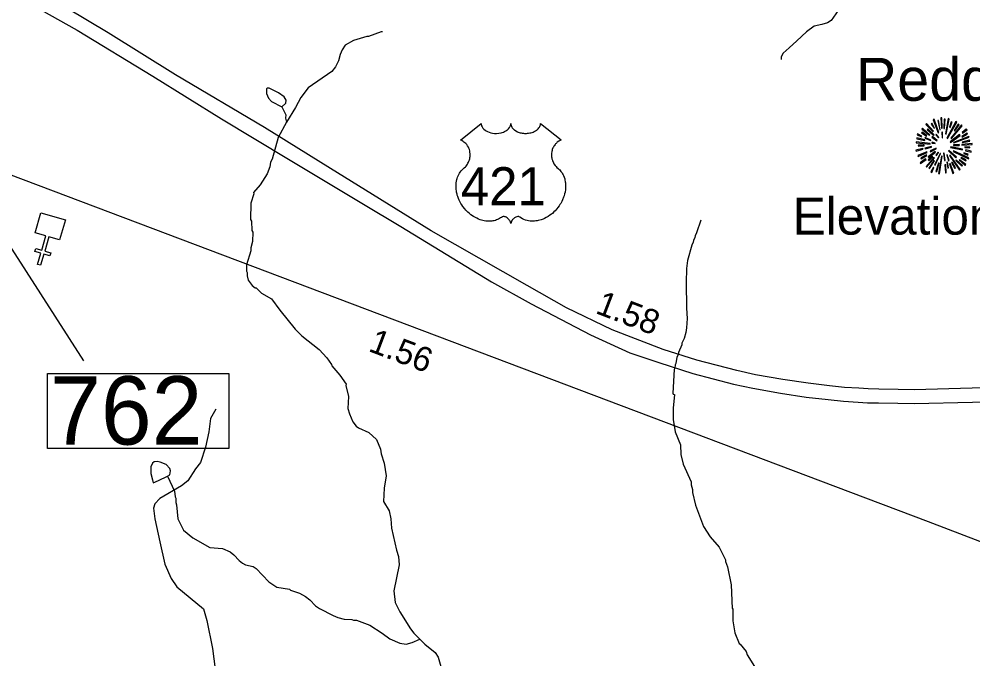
# Model space of a CAD drawing. Extents: x 1248089 to 1457196, y 820910 to 988753.
# Drawn here: x 1431527 to 1436416, y 876236 to 879515 of the extents above; entities that cross this region are included whole.
import ezdxf

# ---------------------------------------------------------------- set-up
doc = ezdxf.new("R2010")
doc.units = 0
for name, color, linetype in [('Exist Cultural Church CELL', 7, 'Continuous'), ('Exist Geographical Mountain Summit CELL', 7, 'Continuous'), ('Exist Geographical Mountain Summit Elevation Number Label', 7, 'Continuous'), ('Exist Geographical Mountain Summit Label', 7, 'Continuous'), ('Exist Hydrographic Misc Water Feature', 7, 'Continuous'), ('Exist Road Non-System Type 51', 7, 'Continuous'), ('Exist Road Primary US Divided Attributed', 7, 'Continuous'), ('Exist Road Primary US Mileage Hundredths English Label', 7, 'Continuous'), ('Exist Road Primary US Shield Number Label', 7, 'Continuous'), ('Exist Road Secondary Type 41 Attributed', 7, 'Continuous'), ('Exist Road Secondary Type 51 Attributed', 7, 'Continuous'), ('Prop GRAU CAT1 Cell', 7, 'Continuous'), ('Prop Guardrail', 7, 'Continuous'), ('Prop Horizontal Alignment Direction Label', 7, 'Continuous')]:
    doc.layers.add(name, color=color, linetype=linetype)

msp = doc.modelspace()

# ---------------------------------------------------------------- linework, layer by layer
at = {"layer": 'Exist Cultural Church CELL'}
msp.add_lwpolyline([(1431734.3, 878383.6), (1431679.6, 878399.3), (1431658.4, 878326.1), (1431689.2, 878317.2), (1431684.7, 878301.9), (1431654, 878310.8), (1431637.3, 878253), (1431621.9, 878257.5), (1431638.6, 878315.2), (1431607.9, 878324.1), (1431612.3, 878339.5), (1431643, 878330.6), (1431664.2, 878403.7), (1431608.8, 878419.9), (1431638.4, 878522.1), (1431763.9, 878485.8)], close=True, dxfattribs=at)
at = {"layer": 'Exist Geographical Mountain Summit CELL'}
for points in [[(1436251.2, 879008), (1436255.2, 878956), (1436258.4, 878956.4), (1436257, 879009.1)], [(1436174.1, 878975.3), (1436210.1, 878937.9), (1436213.4, 878940.4), (1436178.2, 878980.1)], [(1436201.7, 878976.8), (1436217.3, 878955), (1436219.2, 878956.4), (1436205.8, 878980.8)], [(1436212.6, 878998.6), (1436238.8, 878931.7), (1436241.7, 878932.8), (1436217.8, 879001.1)], [(1436246.5, 878946.6), (1436249, 878947.4), (1436239.9, 878995.3), (1436235.6, 878994.2)], [(1436267.2, 878953.9), (1436271.1, 878953.9), (1436274.8, 879001.1), (1436269.3, 879001.1)], [(1436279.2, 878925.5), (1436294.1, 879002.6), (1436288.6, 879004.4), (1436275.9, 878926.3)], [(1436282.4, 878903.7), (1436285.4, 878901.9), (1436334, 878986.6), (1436328.6, 878990.2)], [(1436296.9, 878960.8), (1436300.3, 878959.6), (1436309.7, 878986.6), (1436305, 878988.4)], [(1436303.5, 878905.2), (1436305.7, 878903), (1436361.3, 878967.3), (1436357.3, 878972.1)], [(1436340.9, 878976.8), (1436319.9, 878943.3), (1436322.8, 878942.2), (1436345.3, 878973.5)], [(1436130.9, 878920.8), (1436153.4, 878912.1), (1436154.5, 878915), (1436132.4, 878925.9)], [(1436152.7, 878931.7), (1436178.5, 878915.4), (1436180.7, 878918), (1436155.6, 878935.7)], [(1436153.8, 878950.6), (1436193.4, 878920.1), (1436195.6, 878922.3), (1436157.4, 878955)], [(1436182.1, 878947.7), (1436214.8, 878918.6), (1436217, 878920.8), (1436185, 878952.8)], [(1436205.8, 878909.2), (1436230.8, 878890.2), (1436233, 878893.2), (1436208.3, 878912.4)], [(1436225.4, 878922.3), (1436239.2, 878905.9), (1436241.3, 878908.1), (1436228.6, 878925.2)], [(1436256.6, 878934.7), (1436258, 878905.5), (1436260.6, 878905.9), (1436260.6, 878935)], [(1436300.3, 878885.2), (1436302.1, 878882.7), (1436350.7, 878918.6), (1436347.5, 878923)], [(1436317.3, 878882.3), (1436318.4, 878880.1), (1436396.5, 878908.8), (1436394.7, 878913.5)], [(1436361.3, 878910.3), (1436388.9, 878925.2), (1436386, 878930.2), (1436359.9, 878912.8)], [(1436361.3, 878933.2), (1436363.1, 878930.6), (1436386, 878946.9), (1436382.4, 878950.6)], [(1436125.4, 878880.5), (1436197.4, 878873.5), (1436197.7, 878876.5), (1436125.4, 878885.5)], [(1436128, 878901.5), (1436169.4, 878892.1), (1436170.5, 878895.4), (1436129.1, 878906.3)], [(1436137.5, 878863), (1436167.2, 878864.5), (1436167.2, 878868.1), (1436136.4, 878868.1)], [(1436169.4, 878903.7), (1436199.9, 878891.8), (1436201, 878893.9), (1436171.6, 878907.8)], [(1436169.8, 878854), (1436170.9, 878849.2), (1436204, 878857.6), (1436203.3, 878861.2)], [(1436206.1, 878879.4), (1436223.2, 878877.2), (1436223.6, 878879.4), (1436206.9, 878883.7)], [(1436316.3, 878869.6), (1436316.3, 878866.7), (1436346.4, 878866.7), (1436347.1, 878871.7)], [(1436359.5, 878868.5), (1436411.8, 878871.7), (1436412.1, 878876.5), (1436359.9, 878871.7)], [(1436363.1, 878882.3), (1436399.9, 878888.8), (1436398.4, 878894.3), (1436361.7, 878884.5)], [(1436124, 878842.7), (1436125.4, 878837.6), (1436161.4, 878848.1), (1436159.2, 878851.4)], [(1436133.8, 878815), (1436136.4, 878810.4), (1436181.8, 878830.3), (1436180.3, 878835.1)], [(1436151.3, 878799.1), (1436180.3, 878815.8), (1436178.2, 878819.4), (1436149.1, 878804.1)], [(1436187.6, 878808.5), (1436190.5, 878804.9), (1436225, 878833.2), (1436223.2, 878835.8)], [(1436197.4, 878839.8), (1436199.6, 878835.1), (1436228.3, 878850.3), (1436227.2, 878853.6)], [(1436219.2, 878768.6), (1436223.6, 878766.8), (1436250.1, 878825.2), (1436247.6, 878826)], [(1436226.1, 878818), (1436229.4, 878815), (1436239.5, 878831.4), (1436237.7, 878832.8)], [(1436240.6, 878723.2), (1436245.3, 878722), (1436258, 878811.4), (1436254.8, 878812.2)], [(1436266.1, 878827.1), (1436270.1, 878790), (1436274.5, 878790.3), (1436269.3, 878827.8)], [(1436282.1, 878818.4), (1436290.8, 878788.5), (1436294.8, 878790.3), (1436284.2, 878819.4)], [(1436290.5, 878838.7), (1436329, 878803.4), (1436331.5, 878807.8), (1436292.3, 878840.9)], [(1436296.6, 878816.1), (1436347.1, 878741.3), (1436350.7, 878744.2), (1436299.1, 878817.2)], [(1436301.7, 878855.8), (1436362.4, 878843.8), (1436363.5, 878848.1), (1436302.8, 878859.4)], [(1436315.5, 878836.2), (1436393.6, 878798), (1436395.4, 878803.4), (1436317, 878839.1)], [(1436368.9, 878826), (1436390, 878818), (1436391.8, 878822.4), (1436370.4, 878829.2)], [(1436374.4, 878856.5), (1436400.9, 878854.3), (1436400.9, 878858.6), (1436374.8, 878859.7)], [(1436378.4, 878839.4), (1436406.7, 878832.1), (1436407.4, 878837.6), (1436379.4, 878843.8)], [(1436145.1, 878778.3), (1436147.9, 878774.3), (1436176.3, 878795.4), (1436173.7, 878798.7)], [(1436176, 878758.7), (1436178.9, 878756.2), (1436219.6, 878803.8), (1436216.7, 878805.9)], [(1436191.3, 878790), (1436210.5, 878808.1), (1436207.2, 878810.4), (1436186.8, 878793.2)], [(1436215.9, 878790), (1436190.9, 878750.7), (1436194.1, 878748.2), (1436220, 878787.8)], [(1436230.8, 878733.3), (1436242.8, 878776.1), (1436239.2, 878776.5), (1436226.4, 878734.3)], [(1436272.3, 878768.6), (1436275.9, 878726.1), (1436279.9, 878727.1), (1436276.6, 878768.6)], [(1436291.9, 878751.8), (1436286.4, 878781.7), (1436283.2, 878781.7), (1436287.6, 878750.7)], [(1436296.6, 878773.3), (1436314.1, 878723.5), (1436318.4, 878725.3), (1436299.5, 878774)], [(1436307.1, 878779.1), (1436323.1, 878749.6), (1436327.2, 878751.8), (1436310.8, 878780.5)], [(1436329, 878790.3), (1436359.1, 878761.2), (1436362.4, 878763.8), (1436331.2, 878792.8)], [(1436345.7, 878791), (1436376.2, 878765.2), (1436379.4, 878768.9), (1436347.5, 878793.6)], [(1436354.8, 878802), (1436379.8, 878788.9), (1436382.4, 878792.6), (1436357, 878805.9)], [(1436201, 878731.5), (1436205.8, 878728.6), (1436216.7, 878753.3), (1436213.4, 878755.5)]]:
    msp.add_lwpolyline(points, close=True, dxfattribs=at)
at = {"layer": 'Exist Hydrographic Misc Water Feature'}
for points in [[(1433390.5, 879448.4), (1433382.5, 879448.5), (1433318, 879425.9), (1433310, 879426.1), (1433241.6, 879405.6), (1433199.1, 879380.6), (1433182.6, 879356.9), (1433172, 879333.1), (1433163.4, 879301.3), (1433148.6, 879269.6), (1433130.2, 879246.1), (1433008.4, 879162.4), (1432970.4, 879113.2), (1432944.2, 879062.1), (1432898.3, 878986.2)], [(1432873.7, 879064.9), (1432894.6, 879083.3), (1432895, 879099.2), (1432885.3, 879115.4), (1432855.8, 879136.2), (1432808.4, 879161.2), (1432800.4, 879161.4), (1432794.2, 879157.5), (1432795.7, 879133.5), (1432805.2, 879109.2), (1432820.9, 879092.9), (1432873.7, 879064.9)], [(1432873.7, 879064.9), (1432893.3, 879023.3), (1432892.9, 879007.3), (1432898.3, 878986.2)], [(1432898.3, 878986.2), (1432854.8, 878908), (1432824.3, 878796.7), (1432816, 878780.9), (1432811.5, 878757), (1432798.7, 878721.2), (1432762.9, 878666), (1432728.7, 878626.8), (1432729.6, 878619.8), (1432715.5, 878571), (1432713.6, 878487.1), (1432717.5, 878479), (1432720.5, 878430.9), (1432724.3, 878422.8), (1432723.3, 878374.8), (1432714.5, 878343), (1432714.1, 878327), (1432692.6, 878255.5), (1432691.9, 878223.5), (1432695.8, 878215.4), (1432695.4, 878199.4), (1432700.9, 878177.2), (1432722.3, 878148.7), (1432736.1, 878138.4), (1432742.1, 878138.3), (1432769.5, 878109.7), (1432820.9, 878080.6), (1432862.8, 878023.1), (1432941.4, 877925.7), (1432976.7, 877891), (1433065.2, 877821), (1433104.2, 877778.1), (1433127.5, 877745.6), (1433129.4, 877737.5), (1433170.9, 877689.7), (1433203.3, 877643.9), (1433201.1, 877637.5), (1433215.2, 877581.6), (1433212.6, 877519.6), (1433220, 877491.4), (1433237.1, 877451), (1433254.6, 877428.6), (1433266.4, 877420.4), (1433320, 877397.2), (1433359.1, 877360.3), (1433380, 877311.8), (1433383.5, 877287.7), (1433398.5, 877239.3), (1433409.1, 877175.1), (1433398.6, 877111), (1433394.2, 877043.4), (1433423.2, 876994.7), (1433432.3, 876954.5), (1433435.2, 876906.4), (1433460.8, 876793.8), (1433472.1, 876761.6), (1433475.1, 876717.5), (1433447.2, 876584.6), (1433453.9, 876525.5), (1433477.9, 876477.4), (1433534, 876390), (1433549.5, 876367.6), (1433581.8, 876336.7)], [(1435021.5, 878483.7), (1435000.1, 878420.1), (1434991.7, 878404.3), (1434991.5, 878396.3), (1434983.2, 878380.5), (1434983, 878372.4), (1434974.7, 878356.7), (1434953, 878277.1), (1434948.1, 878237.2), (1434946.5, 878165.2), (1434947.7, 878033.2), (1434951.2, 877981.1), (1434947.5, 877933.1), (1434945, 877909.1), (1434936.3, 877877.3), (1434923.8, 877853.7), (1434923.6, 877845.7), (1434906.8, 877806), (1434906.5, 877798), (1434898.2, 877782.2), (1434893.5, 877750.3), (1434889.3, 877742.3), (1434889, 877726.3), (1434884.8, 877718.4), (1434878.2, 877598.6), (1434880.1, 877592.5), (1434886, 877590.4), (1434880.2, 877521.4), (1434879.3, 877462.5), (1434890.3, 877399.6), (1434916.5, 877333.6), (1434919.4, 877283.5), (1434930.2, 877233.3), (1434972.4, 877144.3), (1434972, 877128.3), (1434979.4, 877104.1), (1434979.1, 877088.1), (1434993.7, 877023.8), (1435035.3, 876914.8), (1435070.2, 876862), (1435115, 876809), (1435147.6, 876744.2), (1435147.5, 876736.2), (1435158.9, 876708), (1435176.8, 876615.6), (1435182.2, 876495.4), (1435185.3, 876493.8), (1435184.8, 876431.3), (1435195.5, 876370.6), (1435218.2, 876314.5), (1435223.8, 876312), (1435253.4, 876273.7), (1435259, 876257.6), (1435305.5, 876184.5)], [(1432286.7, 877172.8), (1432299.2, 877179.9), (1432303.7, 877199.7), (1432299.9, 877211.8), (1432280.3, 877232.2), (1432250.7, 877244.9), (1432234.7, 877247.3), (1432218.7, 877245.6), (1432210.5, 877239.8), (1432202.1, 877219.9), (1432201.4, 877186), (1432210.7, 877153.8), (1432214.9, 877139.1), (1432240.7, 877151.2), (1432286.7, 877172.8)], [(1432286.7, 877172.8), (1432323.4, 877095.3), (1432326.8, 877067.2), (1432330.6, 877059.1), (1432330.2, 877037), (1432333.9, 877024.9), (1432340.7, 876954.8), (1432370, 876896.7), (1432417.4, 876857.1), (1432505.1, 876807.1), (1432569.1, 876801.6), (1432608.6, 876784.8), (1432628.3, 876770.4), (1432655.7, 876739.7), (1432671.4, 876727.4), (1432687.2, 876719), (1432727, 876710.1), (1432742.7, 876699.7), (1432807.6, 876631.3), (1432848.6, 876603.4), (1432912.5, 876593.9), (1432918.7, 876588.8), (1432964, 876572.8), (1432995.7, 876556.1), (1433017.3, 876539.6), (1433046.6, 876508.9), (1433066.3, 876494.5), (1433137.6, 876458.9), (1433161.2, 876448.3), (1433193.1, 876439.6), (1433233.1, 876438.8), (1433241, 876434.6), (1433257, 876434.2), (1433324.5, 876408.8), (1433387.5, 876369), (1433426.9, 876338.4), (1433478.5, 876317.3), (1433510.3, 876312.6), (1433542.4, 876319.9), (1433581.8, 876336.7)], [(1433581.8, 876336.7), (1433606.3, 876312.4), (1433659.3, 876269.2), (1433674.8, 876244.8), (1433712.7, 876114.5)]]:
    msp.add_lwpolyline(points, dxfattribs=at)
at = {"layer": 'Exist Road Non-System Type 51'}
msp.add_lwpolyline([(1432534.8, 877516.7), (1432508.8, 877467.8), (1432499, 877399.4), (1432482.8, 877321.3), (1432456.7, 877243.1), (1432430.7, 877210.6), (1432391.7, 877148.7), (1432359.1, 877122.7), (1432248.5, 877057.5), (1432222.5, 877031.5), (1432216, 877008.7), (1432222.5, 876953.3), (1432248.5, 876836.1), (1432274.5, 876722.2), (1432306.7, 876648.4), (1432336, 876606.1), (1432472.7, 876492.1), (1432489, 876433.5), (1432518.2, 876290.2), (1432537.8, 876143.7), (1432537.8, 876091.6), (1432489, 876016.7)], dxfattribs=at)
at = {"layer": 'Exist Road Primary US Divided Attributed'}
for points in [[(1431336.1, 879741.9), (1431466.6, 879659.6), (1431823.9, 879457.4), (1432213, 879222.3), (1432564.5, 879003.7), (1432907.7, 878796.8), (1433292.1, 878566.4), (1433483.8, 878451.9)], [(1436546.8, 877626.5), (1436411.8, 877623.2), (1436114.7, 877615.5), (1436033.4, 877616.6), (1435934, 877618.8), (1435879.1, 877619.9), (1435831.9, 877623.2), (1435758.3, 877627.6), (1435681.6, 877635.2), (1435571.9, 877648.4), (1435441.7, 877668.1), (1435301.1, 877692.3), (1435205.6, 877713.2), (1435000.6, 877766.8), (1434828.3, 877821.7), (1434566.3, 877922.3), (1434333.5, 878035.1), (1434131.3, 878150.3), (1433638.8, 878430.1), (1433122.8, 878749.8), (1432785.4, 878959), (1432328.2, 879229.4), (1431982.6, 879443.3), (1431666.4, 879636.1)], [(1433483.8, 878451.9), (1433949.1, 878169.1), (1434152.5, 878056.3), (1434455.8, 877896.4), (1434658, 877804.7), (1434806.8, 877754.2), (1434980.9, 877698.7), (1435189.1, 877644.3), (1435287.6, 877622.7), (1435430.4, 877598.2), (1435562.3, 877578.2), (1435673.9, 877564.8), (1435752.7, 877556.9), (1435827.3, 877552.5), (1435875.9, 877549.1), (1435932.5, 877547.9), (1436032.2, 877545.8), (1436115.1, 877544.7), (1436413.5, 877552.4), (1436548, 877555.7)]]:
    msp.add_lwpolyline(points, dxfattribs=at)
at = {"layer": 'Exist Road Secondary Type 41 Attributed'}
msp.add_lwpolyline([(1435725.3, 879558.8), (1435689.2, 879507.8), (1435670.1, 879495.1), (1435642.5, 879486.6), (1435602.2, 879478.1), (1435564, 879448.4), (1435513.1, 879403.8), (1435474.9, 879367.7), (1435443.1, 879340.1), (1435432.5, 879321), (1435432.5, 879308.2)], dxfattribs=at)
at = {"layer": 'Exist Road Secondary Type 51 Attributed'}
msp.add_lwpolyline([(1437764.8, 876292.3), (1437501.9, 876410.1), (1437049.7, 876591.1), (1436531.3, 876806.9), (1436189.1, 876938.8), (1435714.4, 877117.2), (1430092.5, 879241.1)], dxfattribs=at)
at = {"layer": 'Prop Guardrail'}
msp.add_line((1430199.8, 880339.3), (1431856.9, 877764.4), dxfattribs=at)
msp.add_lwpolyline([(1431673.2, 877698.8), (1432602.2, 877698.8), (1432602.2, 877314.7), (1431673.2, 877314.7)], close=True, dxfattribs=at)
at = {"layer": 'Prop Horizontal Alignment Direction Label'}
msp.add_lwpolyline([(1433895.4, 878979.6), (1433895.7, 878975.2), (1433896.8, 878970), (1433897.6, 878967.3), (1433900, 878962.1), (1433904, 878956), (1433909.7, 878950.1), (1433916, 878944.8), (1433920.3, 878942.1), (1433927.5, 878938.2), (1433935.7, 878934.7), (1433944.9, 878932.1), (1433954.3, 878930.2), (1433964.5, 878929.1), (1433974.6, 878928.9), (1433985.5, 878929.7), (1433997.6, 878932), (1434003.1, 878933.5), (1434009.4, 878935.6), (1434015.1, 878938), (1434021.5, 878941.4), (1434026.6, 878944.7), (1434030.5, 878947.5), (1434036.2, 878952.9), (1434040.7, 878958.5), (1434042.6, 878961.7), (1434044.2, 878964.7), (1434046.4, 878971.1), (1434047.1, 878973.9), (1434047.5, 878979.8), (1434047.9, 878974.9), (1434048.4, 878971.8), (1434049.2, 878968.8), (1434050.4, 878965.6), (1434052.7, 878961), (1434055.2, 878957.3), (1434060, 878951.7), (1434062.9, 878948.9), (1434065.6, 878946.7), (1434072.8, 878941.8), (1434081.3, 878937.5), (1434085.4, 878935.7), (1434089.7, 878934.2), (1434095.1, 878932.5), (1434100.7, 878931.2), (1434106.2, 878930.3), (1434111.8, 878929.5), (1434117.6, 878929), (1434122.3, 878928.9), (1434128.1, 878929), (1434133.4, 878929.3), (1434138.9, 878929.9), (1434144.9, 878930.9), (1434149.7, 878932), (1434156.1, 878933.7), (1434161.9, 878935.7), (1434167, 878937.9), (1434173.6, 878941.4), (1434178.9, 878944.7), (1434182.8, 878947.9), (1434187.5, 878952.1), (1434191.9, 878957.2), (1434194.4, 878960.9), (1434196.3, 878964.8), (1434197.9, 878968.8), (1434199, 878973), (1434199.5, 878976.7), (1434199.6, 878979.9), (1434305.9, 878895.2), (1434303.4, 878894.3), (1434297.6, 878891.5), (1434293, 878888.8), (1434285.7, 878883.6), (1434282.6, 878880.8), (1434279.4, 878877.8), (1434276.5, 878874.7), (1434274, 878871.7), (1434270.9, 878867.5), (1434268.1, 878863.2), (1434265.5, 878858.5), (1434263.5, 878854.4), (1434260.2, 878845.9), (1434258.6, 878840.5), (1434257.6, 878835.9), (1434256.4, 878826.4), (1434256.1, 878821.9), (1434256.1, 878817.4), (1434256.3, 878812.7), (1434256.8, 878808.2), (1434257.6, 878803.5), (1434258.3, 878799.3), (1434259.6, 878794.3), (1434261.5, 878788.4), (1434263.8, 878782.6), (1434268.7, 878773.4), (1434275, 878764), (1434279.4, 878758.7), (1434283.8, 878754.2), (1434290.4, 878748.7), (1434293.9, 878745.5), (1434298, 878741.4), (1434304.6, 878733.7), (1434307.3, 878730.1), (1434310.1, 878726), (1434312.6, 878721.8), (1434315.1, 878717.3), (1434317.1, 878713.3), (1434320.8, 878704.2), (1434323.6, 878695.3), (1434324.8, 878690.7), (1434326.8, 878680.3), (1434327.6, 878675.1), (1434328.4, 878664.9), (1434328.4, 878652.6), (1434327.5, 878641), (1434325.3, 878627.3), (1434323.4, 878619.2), (1434320.7, 878609.7), (1434318, 878601.5), (1434313.1, 878589.3), (1434308.8, 878580.5), (1434303.2, 878570.2), (1434299.4, 878564), (1434294.9, 878557.4), (1434289.3, 878549.7), (1434282.8, 878541.5), (1434275, 878532.9), (1434268.6, 878526.6), (1434260.3, 878519.2), (1434255.3, 878515), (1434248.2, 878509.6), (1434238.4, 878503.1), (1434228.7, 878497.5), (1434220.5, 878493.3), (1434213.2, 878490.2), (1434203.8, 878486.6), (1434188.1, 878482.3), (1434182.4, 878481.1), (1434175.6, 878480.1), (1434169.3, 878479.4), (1434163.1, 878479.1), (1434154.8, 878479.1), (1434146.6, 878479.7), (1434138.8, 878480.8), (1434130.7, 878482.5), (1434122.2, 878485), (1434114.6, 878488), (1434106.8, 878491.9), (1434093.6, 878500.2), (1434089.8, 878502.2), (1434087.7, 878502.7), (1434082.6, 878503), (1434077.8, 878502), (1434072.9, 878500), (1434070, 878498.5), (1434066.1, 878495.9), (1434063.1, 878493.5), (1434059.4, 878490.1), (1434056.9, 878487.2), (1434055, 878484.9), (1434051.3, 878479.1), (1434050, 878476.3), (1434048.6, 878472.7), (1434047.4, 878467.5), (1434045.7, 878474.1), (1434043.8, 878478.5), (1434041.5, 878482.3), (1434039.1, 878485.6), (1434035.4, 878489.9), (1434032.1, 878493.1), (1434028.1, 878496.3), (1434023.8, 878498.9), (1434020.4, 878500.7), (1434017.3, 878501.9), (1434013.4, 878502.8), (1434010.3, 878503.1), (1434007.7, 878503), (1434004.2, 878502.2), (1433999.4, 878498.7), (1433994.8, 878495.6), (1433989.9, 878492.5), (1433984, 878489.4), (1433979.6, 878487.4), (1433974.5, 878485.3), (1433968.5, 878483.3), (1433961.9, 878481.6), (1433955.2, 878480.3), (1433949.3, 878479.4), (1433943, 878478.8), (1433937.3, 878478.6), (1433931.3, 878478.7), (1433925.7, 878479.1), (1433919.3, 878479.7), (1433911.2, 878480.9), (1433904.6, 878482.4), (1433897.5, 878484.3), (1433890.3, 878486.5), (1433882.6, 878489.5), (1433872.9, 878493.7), (1433866.2, 878497.2), (1433855.6, 878503.2), (1433843.2, 878511.8), (1433833.8, 878519.4), (1433826.9, 878525.7), (1433816.8, 878536), (1433810.9, 878542.7), (1433801.6, 878554.7), (1433795.6, 878563.5), (1433791.8, 878569.9), (1433786.1, 878580.2), (1433783, 878586.6), (1433779, 878596.1), (1433775.8, 878604.7), (1433773.2, 878612.8), (1433771.8, 878618), (1433769.8, 878627.1), (1433768.5, 878633.6), (1433767.3, 878642.5), (1433766.7, 878651.8), (1433766.6, 878660.4), (1433766.8, 878667.6), (1433767.6, 878675.9), (1433769, 878684.8), (1433770.7, 878692.4), (1433772.2, 878697.9), (1433774.5, 878704.5), (1433777.5, 878711.9), (1433781, 878718.9), (1433784.4, 878724.7), (1433788.6, 878731), (1433792.7, 878736.4), (1433798.1, 878742.3), (1433803.8, 878747.7), (1433809, 878751.9), (1433815.1, 878757.9), (1433818.3, 878761.5), (1433822.2, 878766.6), (1433825.2, 878771.3), (1433827.7, 878775.5), (1433830.9, 878781.8), (1433832.9, 878786.4), (1433835.3, 878793.6), (1433836.5, 878798.6), (1433837.8, 878805.1), (1433838.6, 878811.1), (1433838.9, 878818.7), (1433838.7, 878825), (1433837.9, 878832.4), (1433836.5, 878839.4), (1433834.9, 878845.6), (1433832.2, 878852.6), (1433829.8, 878857.7), (1433825.7, 878864.7), (1433821.2, 878871.2), (1433816.5, 878876.5), (1433811.8, 878881.2), (1433807.3, 878884.7), (1433803, 878887.8), (1433797.6, 878891), (1433792.4, 878893.6), (1433789.1, 878894.9)], close=True, dxfattribs=at)

# ---------------------------------------------------------------- texts
at = {"layer": 'Exist Geographical Mountain Summit Elevation Number Label'}
msp.add_text('Elevation 1412', height=190, dxfattribs=at).set_placement((1435492.1, 878410.2))
at = {"layer": 'Exist Geographical Mountain Summit Label'}
msp.add_text('Redding Mountain', height=220, dxfattribs=at).set_placement((1435816, 879095.9))
at = {"layer": 'Exist Road Primary US Mileage Hundredths English Label'}
msp.add_text('1.58', height=125, rotation=339.0048, dxfattribs=at).set_placement((1434476, 878009.6))
at = {"layer": 'Exist Road Primary US Shield Number Label'}
msp.add_text('421', height=195, dxfattribs=at).set_placement((1433791.5, 878560.8))
at = {"layer": 'Prop GRAU CAT1 Cell'}
msp.add_text('1.56', height=125, rotation=339.3037, dxfattribs=at).set_placement((1433312.1, 877815))
at = {"layer": 'Prop Guardrail'}
msp.add_text('762', height=350, dxfattribs=at).set_placement((1431685.7, 877334.5))

doc.saveas('drawing.dxf')
